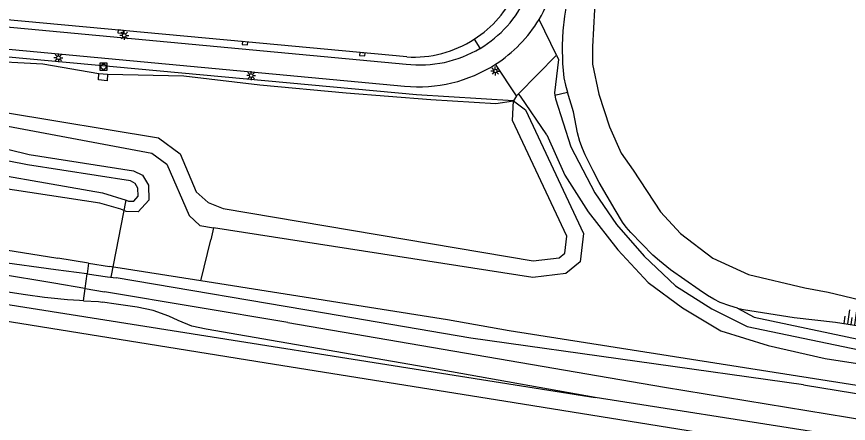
# Model space of a CAD drawing. Extents: x 132994 to 136000, y 393499 to 395512.
# Drawn here: x 133368.9 to 133485.2, y 394251.1 to 394307.9 of the extents above; entities that cross this region are included whole.
import ezdxf

# ---------------------------------------------------------------- set-up
doc = ezdxf.new("R2010")
doc.units = 0
for name, color, linetype in [('gg-knt-onverhard', 7, 'Continuous'), ('gg-knt-verharding', 7, 'Continuous'), ('gg-kntw-bovenkant insteek waterloop', 7, 'Continuous'), ('gg-kntw-waterlijn', 7, 'Continuous'), ('gg-kwrk-duiker nz buis', 7, 'Continuous'), ('gg-kwrk-uitstroombak niveau min 01', 7, 'Continuous'), ('gt-grn-groengrens', 7, 'Continuous'), ('gt-grn-vlakafsluiter', 7, 'Continuous'), ('gt-symb-kolk', 7, 'Continuous'), ('gt-symb-lichtmast', 7, 'Continuous'), ('gt-symb-rioolschacht', 7, 'Continuous'), ('gt-symb-talud symbool', 7, 'Continuous'), ('gx-grn-maaiveld', 7, 'Continuous')]:
    doc.layers.add(name, color=color, linetype=linetype)

# ---------------------------------------------------------------- blocks, each defined once
blk = doc.blocks.new('gt0-LMAST')
at = {"layer": 'gt-symb-lichtmast'}
for p, q in [((-0.18, 0.17), (-0.45, 0.44)), ((0, 0.25), (0, 0.62)), ((0.17, 0.17), (0.44, 0.44)), ((-0.25, 0), (-0.63, 0)), ((-0.18, -0.18), (-0.45, -0.45)), ((0, -0.25), (0, -0.63)), ((0.44, -0.45), (0.17, -0.18)), ((0.25, 0), (0.62, 0))]:
    blk.add_line(p, q, dxfattribs=at)
blk.add_circle((0, 0), 0.25, dxfattribs=at)
blk = doc.blocks.new('gt0-TALUD_1')
at = {"layer": 'gt-symb-talud symbool'}
for p, q in [((-1, -1), (-1, 0)), ((-0.5, -2), (-0.5, 0)), ((0, -1), (0, 0)), ((0.5, -2), (0.5, 0)), ((1, -1), (1, 0))]:
    blk.add_line(p, q, dxfattribs=at)
blk = doc.blocks.new('gt0-KOLK')
at = {"layer": 'gt-symb-kolk'}
blk.add_lwpolyline([(0, 0), (0.37, 0), (0.37, 0.4), (-0.38, 0.4), (-0.38, 0), (0, 0)], dxfattribs=at)
blk = doc.blocks.new('gt0-RS')
at = {"layer": 'gt-symb-rioolschacht'}
blk.add_lwpolyline([(-0.5, -0.5), (0.5, -0.5), (0.5, 0.5), (-0.5, 0.5)], close=True, dxfattribs=at)
blk.add_circle((0, 0), 0.375, dxfattribs=at)

msp = doc.modelspace()

# ---------------------------------------------------------------- linework, layer by layer
at = {"layer": 'gg-knt-onverhard'}
msp.add_line((133444.39, 394302.55), (133444.67, 394301.97), dxfattribs=at)
for points in [[(133444.67, 394301.97), (133444.08, 394297.32), (133444.14, 394296.98)], [(133443.02, 394291.43), (133439.35, 394296.84), (133439.08, 394297.16)], [(133444.14, 394296.98), (133444.22, 394296.48), (133446.4, 394289.77), (133449.72, 394283.31), (133452.77, 394278.92), (133456.65, 394274.46), (133461.02, 394270.32), (133466.1, 394267.09), (133471.05, 394264.66), (133491.17, 394260.47), (133519.96, 394256.47), (133564.22, 394250), (133579.81, 394247.9)], [(133443.02, 394291.43), (133445.52, 394285.78), (133448.79, 394280.65), (133452.95, 394275.36), (133457.19, 394270.81), (133461.98, 394267.23), (133467.36, 394264.02), (133473.97, 394261.99), (133481.97, 394260.17), (133549.45, 394249.77), (133596.4, 394243.59), (133622.2, 394238.73), (133624.64, 394238.53), (133653.95, 394233.66), (133680.07, 394229.5), (133688.87, 394228.85)]]:
    msp.add_lwpolyline(points, dxfattribs=at)
at = {"layer": 'gg-knt-verharding'}
for p, q in [((133444.39, 394302.55), (133441.94, 394307.57)), ((133432.87, 394304.8), (133433.67, 394303.52)), ((133444.39, 394302.55), (133439.08, 394297.16)), ((133438.78, 394296.86), (133435.86, 394301.29)), ((133439.08, 394297.16), (133438.78, 394296.86))]:
    msp.add_line(p, q, dxfattribs=at)
for points in [[(133309.37, 394313.17), (133314.42, 394312.07), (133318.6, 394311.36), (133320.6, 394311.03), (133322.61, 394310.78), (133366.98, 394306.58), (133423.35, 394301.31)], [(133423.42, 394302.32), (133400.81, 394304.43), (133367.01, 394307.56), (133322.72, 394311.69)]]:
    msp.add_lwpolyline(points, dxfattribs=at)
for centre, radius, start, end in [((133425.17, 394317.73), 19.61, 328.7903, 358.5386), ((133424.35, 394318.05), 15.76, 302.736, 335.4353), ((133425.27, 394317.62), 16.42, 300.7811, 335.2786), ((133425.17, 394317.72), 19.6, 303.0413, 328.7952), ((133424.35, 394318.05), 15.76, 266.6395, 302.7365), ((133425.26, 394317.63), 16.43, 263.3108, 300.7869), ((133425.09, 394318.08), 19.94, 264.3072, 302.6927)]:
    msp.add_arc(centre, radius, start, end, dxfattribs=at)
at = {"layer": 'gg-kntw-bovenkant insteek waterloop'}
for points in [[(133447.64, 394321.36), (133447.46, 394320.48), (133447.33, 394319.49), (133447.06, 394316.5), (133446.88, 394315.21), (133445.8, 394309.99), (133445.48, 394308.02), (133445.26, 394305.98), (133445.17, 394303.98), (133445.22, 394301.4), (133445.29, 394300.4), (133445.42, 394299.41), (133445.63, 394298.36), (133445.92, 394297.41)], [(133469.71, 394267.22), (133468.6, 394267.51), (133467.27, 394268.01), (133466.38, 394268.46), (133465.51, 394268.97), (133464.32, 394269.76), (133460.33, 394272.57), (133458.76, 394273.8), (133457.86, 394274.62), (133454.76, 394277.76), (133454.12, 394278.52), (133453.6, 394279.23), (133452.56, 394280.94), (133450.36, 394284.77), (133449.49, 394286.38), (133448.39, 394288.62), (133448, 394289.54), (133447.66, 394290.49), (133447.33, 394291.69), (133446.76, 394294.64), (133445.92, 394297.41)], [(133688.24, 394224.84), (133596.41, 394239.12), (133437.77, 394264.04), (133429.13, 394265.55), (133394.61, 394271.02)], [(133469.71, 394267.22), (133470.55, 394267.04), (133477.61, 394265.92), (133483.41, 394265.26), (133489.61, 394264.28)]]:
    msp.add_lwpolyline(points, dxfattribs=at)
at = {"layer": 'gg-kntw-waterlijn'}
for p, q in [((133411.93, 394266.49), (133382.77, 394271.44)), ((133432.41, 394263.01), (133411.93, 394266.49)), ((133406.79, 394265.22), (133459.46, 394256.15)), ((133478.93, 394256.5), (133432.41, 394263.01)), ((133459.46, 394256.15), (133516.82, 394246.8))]:
    msp.add_line(p, q, dxfattribs=at)
for points in [[(133473.9, 394382.43), (133472.78, 394382.19), (133465.21, 394357.68), (133454.77, 394327.4), (133450.06, 394311.86), (133449.7, 394308.96), (133449.39, 394303.74), (133449.4, 394301.3), (133450.3, 394297.12), (133451.78, 394292.53), (133453.42, 394288.86), (133455.09, 394286.47), (133458.94, 394280.67), (133461.73, 394277.65), (133466.24, 394274.18), (133471.21, 394271.91), (133479.11, 394270.05), (133482.37, 394269.42), (133492.7, 394266.97)], [(133381.57, 394299.91), (133392.24, 394299.67), (133402.87, 394298.44), (133414.96, 394297.32), (133426.81, 394296.38), (133435.88, 394295.81), (133438.37, 394296.16)], [(133478.93, 394256.5), (133548.59, 394245.12), (133607.74, 394235.82), (133644, 394229.77), (133698.68, 394220.81)]]:
    msp.add_lwpolyline(points, dxfattribs=at)
at = {"layer": 'gg-kwrk-duiker nz buis'}
msp.add_line((133382.06, 394271.54), (133384.16, 394282.28), dxfattribs=at)
at = {"layer": 'gg-kwrk-uitstroombak niveau min 01'}
msp.add_line((133380.37, 394299.99), (133381.57, 394299.91), dxfattribs=at)
msp.add_lwpolyline([(133381.57, 394299.91), (133381.51, 394298.99), (133380.31, 394299.14), (133380.37, 394299.99)], dxfattribs=at)
at = {"layer": 'gt-grn-groengrens'}
for p, q in [((133438.78, 394296.86), (133438.37, 394296.16)), ((133444.14, 394296.98), (133445.92, 394297.41))]:
    msp.add_line(p, q, dxfattribs=at)
msp.add_lwpolyline([(133469.71, 394267.22), (133472, 394265.95), (133489.87, 394262.18), (133571.04, 394250.21), (133579.94, 394249.01)], dxfattribs=at)
at = {"layer": 'gt-grn-vlakafsluiter'}
for p, q in [((133438.22, 394293.44), (133438.37, 394296.16)), ((133394.61, 394271.02), (133396, 394276.76))]:
    msp.add_line(p, q, dxfattribs=at)
at = {"layer": 'gx-grn-maaiveld'}
for p, q in [((133103.91, 394309.44), (133449.78, 394254.74)), ((133256.89, 394293.17), (133374.62, 394274.18)), ((133396.4, 394278.45), (133396, 394276.76)), ((133374.36, 394272.57), (133357.2, 394274.86)), ((133374.05, 394270.68), (133356.82, 394273.55)), ((133378.9, 394273.5), (133374.62, 394274.18)), ((133378.9, 394273.5), (133378.7, 394271.99)), ((133378.9, 394273.5), (133381.87, 394273.03)), ((133378.69, 394271.99), (133374.36, 394272.57)), ((133394.61, 394271.02), (133381.87, 394273.03)), ((133378.69, 394271.99), (133378.42, 394269.95)), ((133378.7, 394271.99), (133378.69, 394271.99)), ((133378.7, 394271.99), (133381.58, 394271.6)), ((133381.58, 394271.6), (133382.77, 394271.44)), ((133378.42, 394269.95), (133374.05, 394270.68)), ((133378.21, 394268.24), (133378.43, 394269.95)), ((133378.43, 394269.95), (133378.42, 394269.95)), ((133378.43, 394269.95), (133381.15, 394269.49)), ((133406.79, 394265.22), (133381.15, 394269.49)), ((133480.03, 394249.96), (133449.78, 394254.74))]:
    msp.add_line(p, q, dxfattribs=at)
for points in [[(133103.69, 394307.62), (133135.96, 394302.42), (133172.67, 394296.54), (133205.53, 394291.24), (133242.74, 394285.34), (133276.85, 394279.81), (133311.24, 394274.35), (133343.18, 394269.31), (133372.19, 394264.62), (133403.77, 394259.58), (133437, 394254.23), (133466.86, 394249.45), (133478.91, 394247.51)], [(133346.57, 394305.45), (133366.76, 394303.5), (133423.11, 394298.23)], [(133438.37, 394296.16), (133424.77, 394297.03), (133346.45, 394304.22)], [(133346.3, 394302.74), (133372.51, 394301.35), (133380.37, 394299.99)], [(133345.84, 394298.09), (133388.71, 394291), (133391.72, 394288.77), (133393.97, 394283.47), (133395.67, 394281.96), (133397.77, 394281.13), (133441.12, 394273.8), (133444.76, 394274.23), (133445.55, 394274.87), (133445.84, 394277.28), (133438.22, 394293.44)], [(133345.71, 394296.73), (133387.78, 394288.87), (133389.88, 394287.31), (133393, 394280.15), (133394.48, 394278.75), (133396.4, 394278.45)], [(133438.37, 394296.16), (133440.03, 394294.92), (133448.17, 394277.66), (133447.7, 394273.69), (133445.67, 394272.06), (133441.08, 394271.51), (133396.4, 394278.45)], [(133345.52, 394294.85), (133370.61, 394288.67), (133385.22, 394286.39), (133386.47, 394285.78), (133387.29, 394284.41), (133387.36, 394282.31), (133385.88, 394280.69), (133384.19, 394280.71), (133383.41, 394281.03), (133380.51, 394281.89), (133344.62, 394287.34), (133325.45, 394290.68)], [(133345.09, 394288.76), (133358.49, 394287.24), (133380.85, 394283.32), (133384.16, 394282.28), (133384.49, 394282.17), (133385.24, 394282.16), (133385.87, 394282.85), (133385.83, 394283.98), (133385.43, 394284.65), (133384.77, 394284.98), (133370.37, 394287.22), (133345.37, 394292.13)], [(133373.71, 394268.6), (133372.77, 394268.69), (133370.09, 394269.06), (133355.2, 394271.37), (133344.82, 394273)], [(133378.21, 394268.24), (133377.67, 394268.27), (133375.97, 394268.36), (133373.71, 394268.6)], [(133378.21, 394268.24), (133380.33, 394268.12), (133380.86, 394268.05)], [(133395.35, 394264.27), (133393.35, 394264.71), (133391.47, 394265.49), (133390.16, 394266.1), (133387.95, 394266.86), (133385.7, 394267.33), (133382.77, 394267.78), (133380.86, 394268.05)], [(133449.78, 394254.74), (133427.07, 394258.79), (133395.35, 394264.27)]]:
    msp.add_lwpolyline(points, dxfattribs=at)

# ---------------------------------------------------------------- block references
at = {"layer": 'gt-symb-kolk'}
for p, rotation in [((133383.42, 394306.05), 174.74712094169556), ((133400.81, 394304.43), 174.6908730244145), ((133417.21, 394302.9), 174.65798473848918)]:
    msp.add_blockref('gt0-KOLK', p, dxfattribs=dict(at, rotation=rotation))
at = {"layer": 'gt-symb-lichtmast'}
for p in [(133383.91, 394305.32), (133374.7, 394302.2), (133401.67, 394299.71), (133435.81, 394300.35)]:
    msp.add_blockref('gt0-LMAST', p, dxfattribs=at)
at = {"layer": 'gt-symb-rioolschacht'}
msp.add_blockref('gt0-RS', (133381.01, 394300.95), dxfattribs=at)
at = {"layer": 'gt-symb-talud symbool', "xscale": 0.9999299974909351, "yscale": 0.9999299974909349, "rotation": 171.1405706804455}
msp.add_blockref('gt0-TALUD_1', (133485.55, 394264.93), dxfattribs=at)

doc.saveas('drawing.dxf')
